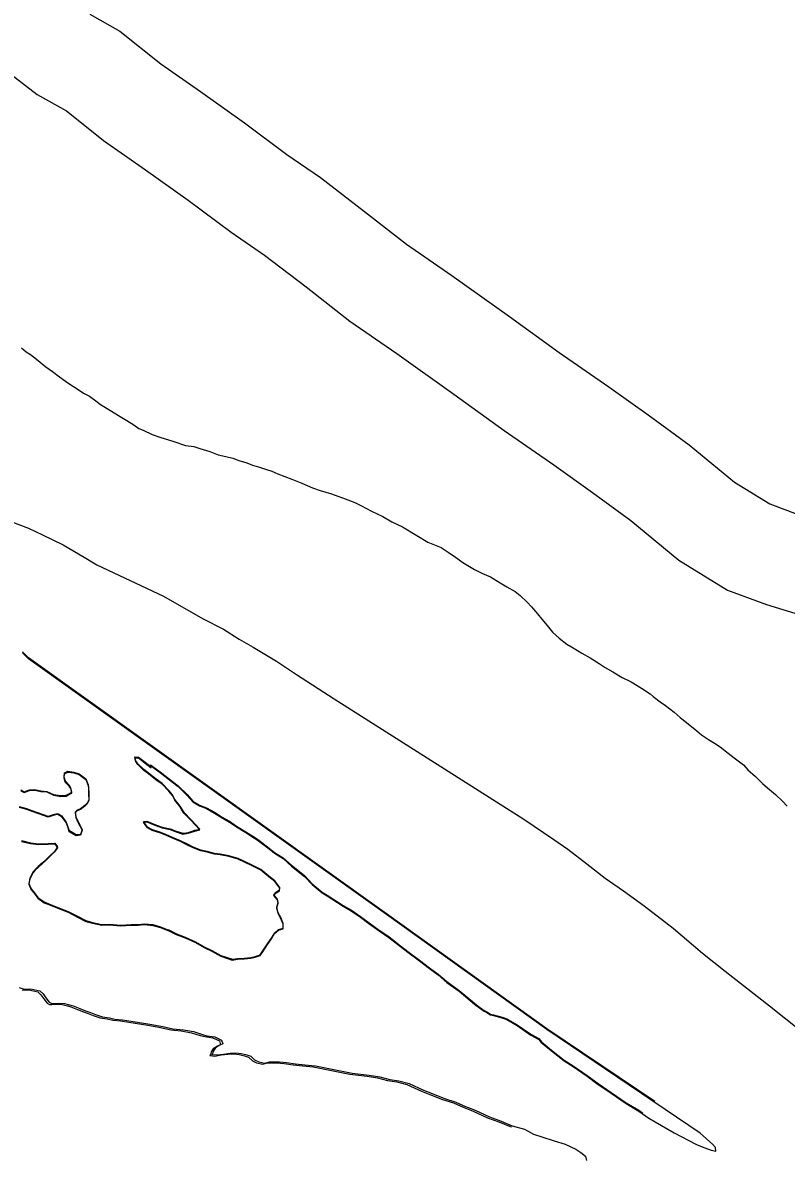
# Model space of a CAD drawing. Extents: x -939622 to -934245, y 1383184 to 1385301.
# Drawn here: x -936395.95 to -936388.75, y 1384566.47 to 1384577.15 of the extents above; entities that cross this region are included whole.
import ezdxf

# ---------------------------------------------------------------- set-up
doc = ezdxf.new("R2010")
doc.units = 0
for name, color, linetype in [('Level 10', 7, 'Continuous'), ('Level 2', 7, 'Continuous'), ('Level 9', 7, 'Continuous')]:
    doc.layers.add(name, color=color, linetype=linetype)

msp = doc.modelspace()

# ---------------------------------------------------------------- linework, layer by layer
at = {"layer": 'Level 10'}
for points in [[(-936396.855, 1384577.255), (-936396.625, 1384577.075), (-936396.396, 1384576.915), (-936396.129, 1384576.713), (-936395.812, 1384576.471), (-936395.537, 1384576.317), (-936395.186, 1384576.035), (-936394.79, 1384575.761), (-936394.39, 1384575.475), (-936393.985, 1384575.172), (-936393.671, 1384574.956), (-936393.278, 1384574.656), (-936392.865, 1384574.334), (-936392.423, 1384574.028), (-936391.887, 1384573.647), (-936391.412, 1384573.304), (-936390.943, 1384572.98), (-936390.58, 1384572.721), (-936390.219, 1384572.457), (-936389.765, 1384572.083), (-936389.308, 1384571.801), (-936388.94, 1384571.663), (-936388.551, 1384571.545)], [(-936395.317, 1384577.225), (-936395.032, 1384577.065), (-936394.648, 1384576.758), (-936394.272, 1384576.497), (-936393.858, 1384576.201), (-936393.461, 1384575.904), (-936393.142, 1384575.686), (-936392.727, 1384575.368), (-936392.332, 1384575.059), (-936391.906, 1384574.765), (-936391.363, 1384574.379), (-936390.892, 1384574.039), (-936390.426, 1384573.716), (-936390.054, 1384573.451), (-936389.667, 1384573.168), (-936389.24, 1384572.817), (-936388.909, 1384572.613), (-936388.651, 1384572.515)]]:
    msp.add_lwpolyline(points, dxfattribs=at)
at = {"layer": 'Level 2'}
msp.add_lwpolyline([(-936396.125, 1384572.473), (-936395.893, 1384572.385), (-936395.761, 1384572.32), (-936395.568, 1384572.226), (-936395.369, 1384572.11), (-936395.251, 1384572.037), (-936394.622, 1384571.742), (-936394.254, 1384571.533), (-936394.055, 1384571.432), (-936393.91, 1384571.338), (-936393.778, 1384571.264), (-936393.558, 1384571.131), (-936393.368, 1384571.006), (-936393.015, 1384570.776), (-936391.226, 1384569.643), (-936390.945, 1384569.45), (-936390.812, 1384569.358), (-936390.634, 1384569.222), (-936390.459, 1384569.085), (-936390.287, 1384568.967), (-936390.094, 1384568.825), (-936389.819, 1384568.614), (-936389.544, 1384568.379), (-936389.329, 1384568.21), (-936388.912, 1384567.884), (-936388.634, 1384567.664)], dxfattribs=at)
msp.add_lwpolyline([(-936396.125, 1384572.473), (-936395.893, 1384572.385), (-936395.761, 1384572.32), (-936395.568, 1384572.226), (-936395.369, 1384572.11), (-936395.251, 1384572.037), (-936394.622, 1384571.742), (-936394.254, 1384571.533), (-936394.055, 1384571.432), (-936393.91, 1384571.338), (-936393.778, 1384571.264), (-936393.558, 1384571.131), (-936393.368, 1384571.006), (-936393.015, 1384570.776), (-936391.226, 1384569.643), (-936390.945, 1384569.45), (-936390.812, 1384569.358), (-936390.634, 1384569.222), (-936390.459, 1384569.085), (-936390.287, 1384568.967), (-936390.094, 1384568.825), (-936389.819, 1384568.614), (-936389.544, 1384568.379), (-936389.329, 1384568.21), (-936388.912, 1384567.884), (-936388.634, 1384567.664)], dxfattribs=at)
at = {"layer": 'Level 9'}
for points in [[(-936395.96, 1384574.082), (-936395.915, 1384574.046), (-936395.876, 1384574.019), (-936395.818, 1384573.975), (-936395.731, 1384573.904), (-936395.667, 1384573.859), (-936395.601, 1384573.809), (-936395.544, 1384573.768)], [(-936395.96, 1384574.082), (-936395.915, 1384574.046), (-936395.876, 1384574.019), (-936395.818, 1384573.975), (-936395.731, 1384573.904), (-936395.667, 1384573.859), (-936395.601, 1384573.809), (-936395.544, 1384573.768)], [(-936395.544, 1384573.768), (-936395.504, 1384573.741), (-936395.435, 1384573.697), (-936395.375, 1384573.655), (-936395.32, 1384573.626), (-936395.26, 1384573.584), (-936395.215, 1384573.549), (-936395.154, 1384573.51), (-936395.088, 1384573.469), (-936395.031, 1384573.436), (-936394.967, 1384573.398), (-936394.901, 1384573.357), (-936394.853, 1384573.324), (-936394.813, 1384573.307), (-936394.729, 1384573.265), (-936394.657, 1384573.242), (-936394.525, 1384573.201), (-936394.413, 1384573.164), (-936394.335, 1384573.152), (-936394.278, 1384573.135), (-936394.185, 1384573.106), (-936394.107, 1384573.074), (-936394.035, 1384573.059), (-936393.969, 1384573.042), (-936393.911, 1384573.022), (-936393.836, 1384572.998), (-936393.782, 1384572.978), (-936393.716, 1384572.958), (-936393.65, 1384572.937), (-936393.602, 1384572.92), (-936393.545, 1384572.896), (-936393.412, 1384572.844), (-936393.319, 1384572.808), (-936393.219, 1384572.764), (-936393.147, 1384572.738), (-936393.039, 1384572.706), (-936392.91, 1384572.659), (-936392.819, 1384572.627), (-936392.756, 1384572.595), (-936392.663, 1384572.545), (-936392.554, 1384572.492), (-936392.47, 1384572.442), (-936392.371, 1384572.395), (-936392.235, 1384572.315), (-936392.132, 1384572.253), (-936392.006, 1384572.2), (-936391.939, 1384572.159), (-936391.87, 1384572.109), (-936391.801, 1384572.061), (-936391.692, 1384571.993), (-936391.617, 1384571.955), (-936391.541, 1384571.926), (-936391.448, 1384571.87), (-936391.388, 1384571.831), (-936391.309, 1384571.787), (-936391.261, 1384571.749), (-936391.194, 1384571.686), (-936391.155, 1384571.642), (-936391.097, 1384571.576), (-936391.058, 1384571.525), (-936391.006, 1384571.466), (-936390.955, 1384571.403), (-936390.894, 1384571.347), (-936390.822, 1384571.291), (-936390.761, 1384571.255), (-936390.68, 1384571.205), (-936390.601, 1384571.161), (-936390.517, 1384571.108), (-936390.46, 1384571.072), (-936390.387, 1384571.031), (-936390.3, 1384570.978), (-936390.216, 1384570.936), (-936390.119, 1384570.877), (-936390.035, 1384570.824), (-936390.007, 1384570.798), (-936389.941, 1384570.747), (-936389.893, 1384570.712), (-936389.811, 1384570.649), (-936389.754, 1384570.599), (-936389.678, 1384570.54), (-936389.596, 1384570.474), (-936389.551, 1384570.436), (-936389.485, 1384570.391), (-936389.43, 1384570.359), (-936389.376, 1384570.324), (-936389.3, 1384570.264), (-936389.243, 1384570.22), (-936389.158, 1384570.155), (-936389.116, 1384570.107), (-936389.043, 1384570.045), (-936388.977, 1384569.979), (-936388.931, 1384569.938), (-936388.856, 1384569.875), (-936388.789, 1384569.813), (-936388.744, 1384569.763)], [(-936395.544, 1384573.768), (-936395.504, 1384573.741), (-936395.435, 1384573.697), (-936395.375, 1384573.655), (-936395.32, 1384573.626), (-936395.26, 1384573.584), (-936395.215, 1384573.549), (-936395.154, 1384573.51), (-936395.088, 1384573.469), (-936395.031, 1384573.436), (-936394.967, 1384573.398), (-936394.901, 1384573.357), (-936394.853, 1384573.324), (-936394.813, 1384573.307), (-936394.729, 1384573.265), (-936394.657, 1384573.242), (-936394.525, 1384573.201), (-936394.413, 1384573.164), (-936394.335, 1384573.152), (-936394.278, 1384573.135), (-936394.185, 1384573.106), (-936394.107, 1384573.074), (-936394.035, 1384573.059), (-936393.969, 1384573.042), (-936393.911, 1384573.022), (-936393.836, 1384572.998), (-936393.782, 1384572.978), (-936393.716, 1384572.958), (-936393.65, 1384572.937), (-936393.602, 1384572.92), (-936393.545, 1384572.896), (-936393.412, 1384572.844), (-936393.319, 1384572.808), (-936393.219, 1384572.764), (-936393.147, 1384572.738), (-936393.039, 1384572.706), (-936392.91, 1384572.659), (-936392.819, 1384572.627), (-936392.756, 1384572.595), (-936392.663, 1384572.545), (-936392.554, 1384572.492), (-936392.47, 1384572.442), (-936392.371, 1384572.395), (-936392.235, 1384572.315), (-936392.132, 1384572.253), (-936392.006, 1384572.2), (-936391.939, 1384572.159), (-936391.87, 1384572.109), (-936391.801, 1384572.061), (-936391.692, 1384571.993), (-936391.617, 1384571.955), (-936391.541, 1384571.926), (-936391.448, 1384571.87), (-936391.388, 1384571.831), (-936391.309, 1384571.787), (-936391.261, 1384571.749), (-936391.194, 1384571.686), (-936391.155, 1384571.642), (-936391.097, 1384571.576), (-936391.058, 1384571.525), (-936391.006, 1384571.466), (-936390.955, 1384571.403), (-936390.894, 1384571.347), (-936390.822, 1384571.291), (-936390.761, 1384571.255), (-936390.68, 1384571.205), (-936390.601, 1384571.161), (-936390.517, 1384571.108), (-936390.46, 1384571.072), (-936390.387, 1384571.031), (-936390.3, 1384570.978), (-936390.216, 1384570.936), (-936390.119, 1384570.877), (-936390.035, 1384570.824), (-936390.007, 1384570.798), (-936389.941, 1384570.747), (-936389.893, 1384570.712), (-936389.811, 1384570.649), (-936389.754, 1384570.599), (-936389.678, 1384570.54), (-936389.596, 1384570.474), (-936389.551, 1384570.436), (-936389.485, 1384570.391), (-936389.43, 1384570.359), (-936389.376, 1384570.324), (-936389.3, 1384570.264), (-936389.243, 1384570.22), (-936389.158, 1384570.155), (-936389.116, 1384570.107), (-936389.043, 1384570.045), (-936388.977, 1384569.979), (-936388.931, 1384569.938), (-936388.856, 1384569.875), (-936388.789, 1384569.813), (-936388.744, 1384569.763)], [(-936389.993, 1384566.981), (-936391.009, 1384567.668), (-936392.521, 1384568.751), (-936395.894, 1384571.161), (-936395.949, 1384571.217)], [(-936394.857, 1384570.219), (-936394.796, 1384570.171), (-936394.739, 1384570.127), (-936394.745, 1384570.148), (-936394.654, 1384570.083), (-936394.537, 1384569.991), (-936394.482, 1384569.949), (-936394.4, 1384569.866), (-936394.346, 1384569.806), (-936394.282, 1384569.768), (-936394.216, 1384569.742), (-936394.141, 1384569.7), (-936394.069, 1384569.653), (-936393.999, 1384569.615), (-936393.933, 1384569.571), (-936393.845, 1384569.517), (-936393.764, 1384569.464), (-936393.725, 1384569.438), (-936393.625, 1384569.363), (-936393.577, 1384569.322), (-936393.495, 1384569.272), (-936393.416, 1384569.2), (-936393.293, 1384569.103), (-936393.22, 1384569.025), (-936393.126, 1384568.948), (-936393.078, 1384568.919), (-936392.981, 1384568.857), (-936392.93, 1384568.821), (-936392.852, 1384568.777), (-936392.764, 1384568.718), (-936392.686, 1384568.658), (-936392.589, 1384568.59), (-936392.498, 1384568.528), (-936392.39, 1384568.442), (-936392.32, 1384568.389), (-936392.211, 1384568.306), (-936392.115, 1384568.235), (-936392.033, 1384568.176), (-936391.952, 1384568.104), (-936391.837, 1384568.022), (-936391.692, 1384567.9), (-936391.643, 1384567.864), (-936391.601, 1384567.832), (-936391.574, 1384567.82), (-936391.541, 1384567.799), (-936391.511, 1384567.791), (-936391.433, 1384567.77), (-936391.388, 1384567.753), (-936391.288, 1384567.697), (-936391.161, 1384567.608), (-936391.086, 1384567.567), (-936391.062, 1384567.537), (-936390.983, 1384567.475), (-936390.965, 1384567.46), (-936390.847, 1384567.365), (-936390.763, 1384567.312), (-936390.63, 1384567.22), (-936390.527, 1384567.143), (-936390.403, 1384567.06), (-936390.261, 1384566.963), (-936390.144, 1384566.892), (-936390.047, 1384566.824), (-936389.809, 1384566.688), (-936389.607, 1384566.579), (-936389.562, 1384566.562), (-936389.52, 1384566.544), (-936389.46, 1384566.524), (-936389.418, 1384566.515), (-936389.421, 1384566.548), (-936389.445, 1384566.578), (-936389.566, 1384566.685), (-936391.009, 1384567.661), (-936392.522, 1384568.744), (-936395.894, 1384571.154), (-936395.949, 1384571.21)], [(-936395.621, 1384569.38), (-936395.65, 1384569.338), (-936395.692, 1384569.298), (-936395.73, 1384569.259), (-936395.763, 1384569.231), (-936395.802, 1384569.195), (-936395.831, 1384569.168), (-936395.849, 1384569.147), (-936395.87, 1384569.11), (-936395.881, 1384569.086), (-936395.89, 1384569.035), (-936395.868, 1384568.984), (-936395.841, 1384568.951), (-936395.805, 1384568.904), (-936395.747, 1384568.862), (-936395.702, 1384568.845), (-936395.618, 1384568.81), (-936395.519, 1384568.772), (-936395.431, 1384568.727), (-936395.353, 1384568.686), (-936395.29, 1384568.669), (-936395.203, 1384568.649), (-936395.131, 1384568.652), (-936395.026, 1384568.644), (-936394.927, 1384568.648), (-936394.861, 1384568.649), (-936394.801, 1384568.656), (-936394.723, 1384568.648), (-936394.651, 1384568.627), (-936394.597, 1384568.607), (-936394.57, 1384568.598), (-936394.5, 1384568.563), (-936394.419, 1384568.531), (-936394.32, 1384568.487), (-936394.238, 1384568.439), (-936394.166, 1384568.404), (-936394.082, 1384568.357), (-936393.973, 1384568.322), (-936393.923, 1384568.328), (-936393.863, 1384568.332), (-936393.8, 1384568.339), (-936393.758, 1384568.348), (-936393.71, 1384568.364), (-936393.692, 1384568.391), (-936393.642, 1384568.466), (-936393.604, 1384568.521), (-936393.574, 1384568.572), (-936393.539, 1384568.603), (-936393.494, 1384568.615), (-936393.494, 1384568.66), (-936393.516, 1384568.714), (-936393.54, 1384568.759), (-936393.553, 1384568.813), (-936393.541, 1384568.858), (-936393.548, 1384568.888), (-936393.581, 1384568.929), (-936393.56, 1384568.954), (-936393.528, 1384568.975), (-936393.525, 1384568.999), (-936393.574, 1384569.062), (-936393.628, 1384569.106), (-936393.704, 1384569.168), (-936393.791, 1384569.213), (-936393.917, 1384569.271), (-936394.005, 1384569.297), (-936394.089, 1384569.312), (-936394.14, 1384569.32), (-936394.209, 1384569.337), (-936394.269, 1384569.349), (-936394.341, 1384569.378), (-936394.395, 1384569.405), (-936394.462, 1384569.437), (-936394.537, 1384569.469), (-936394.6, 1384569.499), (-936394.657, 1384569.519), (-936394.726, 1384569.542), (-936394.772, 1384569.566), (-936394.811, 1384569.619), (-936394.778, 1384569.623), (-936394.703, 1384569.591), (-936394.634, 1384569.567), (-936394.559, 1384569.55), (-936394.501, 1384569.53), (-936394.438, 1384569.509), (-936394.387, 1384569.516), (-936394.328, 1384569.537), (-936394.28, 1384569.547), (-936394.365, 1384569.639), (-936394.428, 1384569.704), (-936394.465, 1384569.764), (-936394.514, 1384569.827), (-936394.538, 1384569.871), (-936394.571, 1384569.913), (-936394.635, 1384569.979), (-936394.692, 1384570.02), (-936394.762, 1384570.076), (-936394.807, 1384570.109), (-936394.862, 1384570.162), (-936394.883, 1384570.192), (-936394.892, 1384570.228), (-936394.856, 1384570.226)], [(-936395.621, 1384569.373), (-936395.651, 1384569.331), (-936395.692, 1384569.291), (-936395.731, 1384569.252), (-936395.763, 1384569.225), (-936395.802, 1384569.188), (-936395.832, 1384569.161), (-936395.849, 1384569.14), (-936395.87, 1384569.103), (-936395.882, 1384569.079), (-936395.89, 1384569.028), (-936395.869, 1384568.977), (-936395.841, 1384568.945), (-936395.805, 1384568.897), (-936395.747, 1384568.855), (-936395.702, 1384568.838), (-936395.618, 1384568.803), (-936395.519, 1384568.765), (-936395.431, 1384568.72), (-936395.353, 1384568.679), (-936395.29, 1384568.662), (-936395.203, 1384568.642), (-936395.131, 1384568.645), (-936395.026, 1384568.638), (-936394.927, 1384568.642), (-936394.861, 1384568.642), (-936394.801, 1384568.649), (-936394.723, 1384568.641), (-936394.651, 1384568.62), (-936394.597, 1384568.6), (-936394.57, 1384568.591), (-936394.501, 1384568.556), (-936394.419, 1384568.524), (-936394.32, 1384568.48), (-936394.239, 1384568.432), (-936394.166, 1384568.397), (-936394.082, 1384568.35), (-936393.974, 1384568.315), (-936393.923, 1384568.322), (-936393.863, 1384568.325), (-936393.8, 1384568.332), (-936393.758, 1384568.341), (-936393.71, 1384568.357), (-936393.693, 1384568.384), (-936393.643, 1384568.46), (-936393.604, 1384568.514), (-936393.575, 1384568.565), (-936393.539, 1384568.596), (-936393.494, 1384568.608), (-936393.495, 1384568.653), (-936393.516, 1384568.707), (-936393.541, 1384568.752), (-936393.553, 1384568.806), (-936393.542, 1384568.851), (-936393.548, 1384568.881), (-936393.581, 1384568.923), (-936393.561, 1384568.947), (-936393.528, 1384568.968), (-936393.525, 1384568.992), (-936393.574, 1384569.055), (-936393.628, 1384569.099), (-936393.704, 1384569.161), (-936393.791, 1384569.206), (-936393.918, 1384569.264), (-936394.005, 1384569.291), (-936394.089, 1384569.305), (-936394.14, 1384569.313), (-936394.209, 1384569.33), (-936394.269, 1384569.342), (-936394.341, 1384569.371), (-936394.396, 1384569.398), (-936394.462, 1384569.43), (-936394.537, 1384569.462), (-936394.6, 1384569.492), (-936394.657, 1384569.512), (-936394.727, 1384569.535), (-936394.772, 1384569.559), (-936394.811, 1384569.613), (-936394.778, 1384569.616), (-936394.703, 1384569.584), (-936394.634, 1384569.56), (-936394.559, 1384569.543), (-936394.502, 1384569.523), (-936394.439, 1384569.502), (-936394.388, 1384569.509), (-936394.328, 1384569.53), (-936394.28, 1384569.54), (-936394.365, 1384569.632), (-936394.429, 1384569.698), (-936394.465, 1384569.757), (-936394.514, 1384569.82), (-936394.538, 1384569.865), (-936394.572, 1384569.906), (-936394.635, 1384569.972), (-936394.693, 1384570.013), (-936394.762, 1384570.069), (-936394.807, 1384570.102), (-936394.862, 1384570.156), (-936394.883, 1384570.185), (-936394.893, 1384570.221), (-936394.857, 1384570.219)], [(-936394.856, 1384570.226), (-936394.796, 1384570.178), (-936394.739, 1384570.134), (-936394.745, 1384570.155), (-936394.654, 1384570.089), (-936394.536, 1384569.998), (-936394.482, 1384569.956), (-936394.4, 1384569.873), (-936394.346, 1384569.813), (-936394.282, 1384569.775), (-936394.216, 1384569.749), (-936394.141, 1384569.707), (-936394.068, 1384569.66), (-936393.999, 1384569.622), (-936393.933, 1384569.577), (-936393.845, 1384569.524), (-936393.764, 1384569.471), (-936393.724, 1384569.444), (-936393.625, 1384569.37), (-936393.576, 1384569.329), (-936393.495, 1384569.279), (-936393.416, 1384569.207), (-936393.292, 1384569.11), (-936393.22, 1384569.032), (-936393.126, 1384568.955), (-936393.078, 1384568.926), (-936392.981, 1384568.864), (-936392.93, 1384568.828), (-936392.851, 1384568.784), (-936392.764, 1384568.725), (-936392.685, 1384568.665), (-936392.589, 1384568.597), (-936392.498, 1384568.535), (-936392.389, 1384568.449), (-936392.32, 1384568.396), (-936392.211, 1384568.313), (-936392.115, 1384568.242), (-936392.033, 1384568.183), (-936391.951, 1384568.111), (-936391.837, 1384568.028), (-936391.691, 1384567.907), (-936391.643, 1384567.871), (-936391.601, 1384567.839), (-936391.574, 1384567.827), (-936391.541, 1384567.806), (-936391.511, 1384567.798), (-936391.432, 1384567.777), (-936391.387, 1384567.76), (-936391.288, 1384567.704), (-936391.161, 1384567.615), (-936391.086, 1384567.574), (-936391.061, 1384567.544), (-936390.983, 1384567.482), (-936390.965, 1384567.467), (-936390.847, 1384567.372), (-936390.762, 1384567.319), (-936390.629, 1384567.227), (-936390.527, 1384567.15), (-936390.403, 1384567.067), (-936390.261, 1384566.97), (-936390.144, 1384566.899), (-936390.106, 1384566.872)], [(-936395.965, 1384569.91), (-936395.935, 1384569.892), (-936395.884, 1384569.911), (-936395.833, 1384569.914), (-936395.779, 1384569.903), (-936395.722, 1384569.898), (-936395.659, 1384569.868), (-936395.59, 1384569.857), (-936395.539, 1384569.86), (-936395.515, 1384569.873), (-936395.486, 1384569.888), (-936395.495, 1384569.93), (-936395.51, 1384569.954), (-936395.547, 1384569.992), (-936395.559, 1384570.031), (-936395.556, 1384570.07), (-936395.524, 1384570.086), (-936395.466, 1384570.077), (-936395.415, 1384570.063), (-936395.355, 1384570.015), (-936395.33, 1384569.959), (-936395.327, 1384569.929), (-936395.327, 1384569.881), (-936395.326, 1384569.817), (-936395.341, 1384569.787), (-936395.364, 1384569.763), (-936395.403, 1384569.733), (-936395.436, 1384569.72), (-936395.454, 1384569.702), (-936395.447, 1384569.657), (-936395.429, 1384569.615), (-936395.389, 1384569.538), (-936395.403, 1384569.492), (-936395.445, 1384569.486), (-936395.509, 1384569.524), (-936395.521, 1384569.56), (-936395.54, 1384569.611), (-936395.576, 1384569.662), (-936395.618, 1384569.685), (-936395.651, 1384569.679), (-936395.708, 1384569.66), (-936395.753, 1384569.675), (-936395.807, 1384569.695), (-936395.858, 1384569.713), (-936395.909, 1384569.733), (-936395.979, 1384569.751)], [(-936395.965, 1384569.917), (-936395.935, 1384569.899), (-936395.884, 1384569.918), (-936395.833, 1384569.921), (-936395.779, 1384569.91), (-936395.722, 1384569.904), (-936395.659, 1384569.875), (-936395.59, 1384569.864), (-936395.539, 1384569.867), (-936395.515, 1384569.88), (-936395.485, 1384569.895), (-936395.495, 1384569.937), (-936395.51, 1384569.961), (-936395.546, 1384569.999), (-936395.559, 1384570.038), (-936395.556, 1384570.077), (-936395.523, 1384570.093), (-936395.466, 1384570.084), (-936395.415, 1384570.07), (-936395.355, 1384570.022), (-936395.33, 1384569.965), (-936395.327, 1384569.936), (-936395.326, 1384569.887), (-936395.326, 1384569.824), (-936395.34, 1384569.794), (-936395.364, 1384569.77), (-936395.403, 1384569.74), (-936395.436, 1384569.727), (-936395.453, 1384569.709), (-936395.447, 1384569.664), (-936395.428, 1384569.622), (-936395.389, 1384569.545), (-936395.403, 1384569.499), (-936395.445, 1384569.493), (-936395.508, 1384569.531), (-936395.521, 1384569.567), (-936395.539, 1384569.618), (-936395.576, 1384569.669), (-936395.618, 1384569.692), (-936395.651, 1384569.686), (-936395.708, 1384569.667), (-936395.753, 1384569.682), (-936395.807, 1384569.702), (-936395.858, 1384569.72), (-936395.909, 1384569.74), (-936395.978, 1384569.758)], [(-936395.96, 1384569.44), (-936395.876, 1384569.419), (-936395.801, 1384569.411), (-936395.708, 1384569.412), (-936395.645, 1384569.416), (-936395.621, 1384569.38)], [(-936395.96, 1384569.433), (-936395.876, 1384569.413), (-936395.801, 1384569.404), (-936395.708, 1384569.405), (-936395.645, 1384569.409), (-936395.621, 1384569.373)], [(-936395.982, 1384568.055), (-936395.934, 1384568.041), (-936395.871, 1384568.044), (-936395.787, 1384568.024), (-936395.756, 1384567.997), (-936395.729, 1384567.959), (-936395.699, 1384567.917), (-936395.674, 1384567.905), (-936395.653, 1384567.905)], [(-936395.954, 1384568.031), (-936395.891, 1384568.035), (-936395.807, 1384568.015), (-936395.777, 1384567.988), (-936395.75, 1384567.95), (-936395.719, 1384567.908), (-936395.695, 1384567.896), (-936395.674, 1384567.896)], [(-936395.674, 1384567.896), (-936395.632, 1384567.9), (-936395.575, 1384567.897), (-936395.527, 1384567.883), (-936395.494, 1384567.874), (-936395.464, 1384567.862), (-936395.431, 1384567.848), (-936395.377, 1384567.827), (-936395.332, 1384567.81), (-936395.284, 1384567.792), (-936395.217, 1384567.769), (-936395.151, 1384567.76), (-936395.1, 1384567.749), (-936395.028, 1384567.741), (-936394.947, 1384567.729), (-936394.77, 1384567.701), (-936394.65, 1384567.678), (-936394.554, 1384567.658), (-936394.455, 1384567.647), (-936394.359, 1384567.63), (-936394.275, 1384567.604), (-936394.233, 1384567.593), (-936394.158, 1384567.581), (-936394.094, 1384567.552), (-936394.085, 1384567.516), (-936394.112, 1384567.504), (-936394.153, 1384567.479), (-936394.171, 1384567.449), (-936394.18, 1384567.425), (-936394.186, 1384567.416), (-936394.138, 1384567.41), (-936394.078, 1384567.42), (-936394.015, 1384567.427), (-936393.961, 1384567.43), (-936393.91, 1384567.425), (-936393.859, 1384567.413), (-936393.82, 1384567.399), (-936393.784, 1384567.366), (-936393.744, 1384567.345), (-936393.687, 1384567.334), (-936393.643, 1384567.346), (-936393.553, 1384567.347), (-936393.484, 1384567.339), (-936393.4, 1384567.328), (-936393.31, 1384567.317), (-936393.211, 1384567.309), (-936392.865, 1384567.24), (-936392.703, 1384567.221), (-936392.604, 1384567.204), (-936392.511, 1384567.181), (-936392.424, 1384567.167), (-936392.328, 1384567.141), (-936392.192, 1384567.079), (-936392.111, 1384567.047), (-936391.994, 1384567), (-936391.888, 1384566.968), (-936391.798, 1384566.927), (-936391.705, 1384566.892), (-936391.569, 1384566.827), (-936391.461, 1384566.789), (-936391.356, 1384566.745), (-936391.344, 1384566.742)], [(-936395.653, 1384567.905), (-936395.612, 1384567.909), (-936395.555, 1384567.906), (-936395.507, 1384567.892), (-936395.473, 1384567.883), (-936395.443, 1384567.872), (-936395.41, 1384567.857), (-936395.356, 1384567.836), (-936395.311, 1384567.819), (-936395.263, 1384567.801), (-936395.197, 1384567.778), (-936395.131, 1384567.77), (-936395.08, 1384567.758), (-936395.008, 1384567.75), (-936394.927, 1384567.739), (-936394.749, 1384567.71), (-936394.629, 1384567.688), (-936394.533, 1384567.668), (-936394.434, 1384567.657), (-936394.338, 1384567.64), (-936394.254, 1384567.613), (-936394.212, 1384567.602), (-936394.137, 1384567.591), (-936394.074, 1384567.561), (-936394.064, 1384567.525), (-936394.091, 1384567.513), (-936394.133, 1384567.489), (-936394.15, 1384567.458), (-936394.159, 1384567.434), (-936394.165, 1384567.425), (-936394.117, 1384567.42), (-936394.057, 1384567.429), (-936393.994, 1384567.436), (-936393.94, 1384567.439), (-936393.889, 1384567.434), (-936393.838, 1384567.422), (-936393.799, 1384567.408), (-936393.763, 1384567.375), (-936393.724, 1384567.355), (-936393.667, 1384567.343), (-936393.622, 1384567.356), (-936393.532, 1384567.357), (-936393.463, 1384567.348), (-936393.379, 1384567.337), (-936393.289, 1384567.326), (-936393.19, 1384567.318), (-936392.845, 1384567.249), (-936392.683, 1384567.23), (-936392.583, 1384567.213), (-936392.49, 1384567.19), (-936392.403, 1384567.176), (-936392.307, 1384567.15), (-936392.172, 1384567.088), (-936392.09, 1384567.056), (-936391.973, 1384567.009), (-936391.868, 1384566.977), (-936391.777, 1384566.936), (-936391.684, 1384566.901), (-936391.549, 1384566.836), (-936391.44, 1384566.798), (-936391.335, 1384566.754), (-936391.221, 1384566.72), (-936391.136, 1384566.675), (-936391.058, 1384566.649), (-936390.941, 1384566.611), (-936390.836, 1384566.579), (-936390.736, 1384566.532), (-936390.688, 1384566.5), (-936390.646, 1384566.467), (-936390.636, 1384566.425)]]:
    msp.add_lwpolyline(points, dxfattribs=at)

doc.saveas('drawing.dxf')
